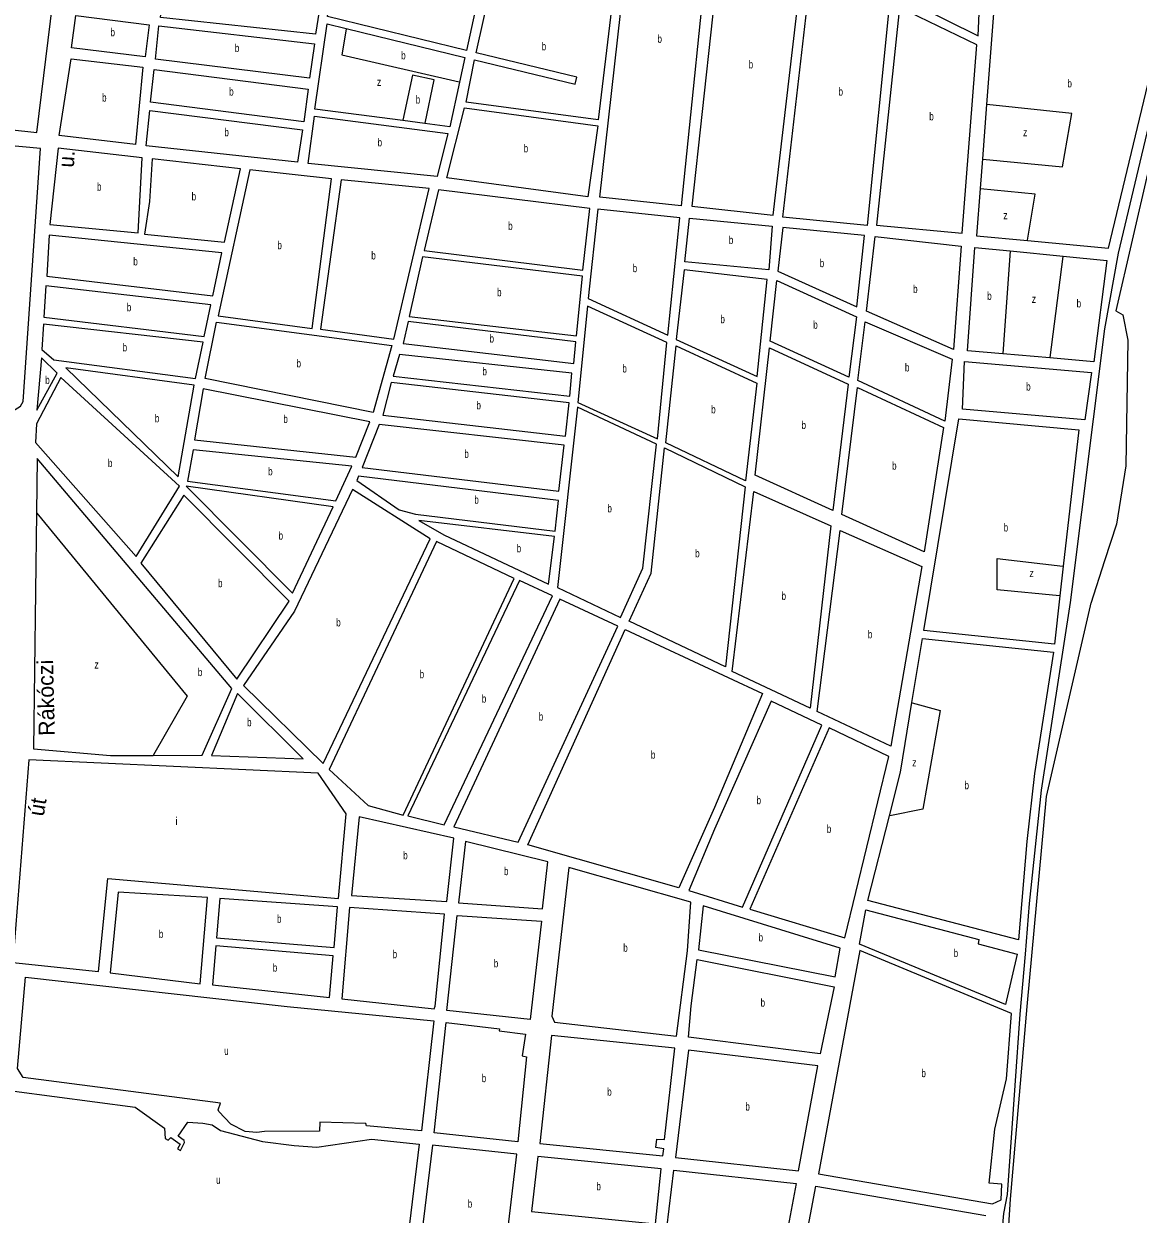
# Model space of a CAD drawing. Extents: x 639657 to 671642, y 222838 to 252123.
# Drawn here: x 650137 to 651529, y 247740 to 249227 of the extents above; entities that cross this region are included whole.
import ezdxf
from ezdxf.enums import TextEntityAlignment as Align

# ---------------------------------------------------------------- set-up
doc = ezdxf.new("R2010")
doc.units = 0
doc.header["$LTSCALE"] = 4
for name, color, linetype, lineweight in [('1', 7, 'Continuous', 13), ('21', 7, 'Continuous', 13), ('5', 7, 'Continuous', 13)]:
    doc.layers.add(name, color=color, linetype=linetype, lineweight=lineweight)
doc.layers.add('22', color=7, linetype='Continuous')
doc.layers.add('7', color=7, linetype='Continuous')

msp = doc.modelspace()

# ---------------------------------------------------------------- linework, layer by layer
at = {"layer": '1'}
msp.add_line((651444.61, 248504.2), (651487.74, 248846.15), dxfattribs=at)
for points in [[(651487.74, 248846.15), (651504.543, 248940.788), (651565.574, 249195.926), (651599.36, 249331.127), (651621.156, 249503.4), (651622.609, 249650.231), (651621.545, 249811.121), (651629.877, 249822.504)], [(651356.83, 249348.91), (651339.856, 249126.621), (651334.656, 249058.524), (651331.824, 249021.434)], [(651391.051, 248956.455), (651492.1, 248946.95), (651582.89, 249325.08), (651356.83, 249348.91)], [(650610.405, 249106.432), (650500.61, 249120.9), (650516.04, 249227.17), (650539.752, 249221.368)], [(650539.752, 249221.368), (650687.7, 249185.17), (650681.155, 249154.642), (650669.16, 249098.69)], [(650669.16, 249098.69), (650638.03, 249102.792), (650610.405, 249106.432)], [(651331.824, 249021.434), (651327.32, 248962.45), (651391.051, 248956.455)], [(651315.99, 248818.85), (651325.07, 248948.04), (651369.383, 248943.652), (651435.406, 248937.115)], [(651435.406, 248937.115), (651490.29, 248931.68), (651473.88, 248805.23), (651418.959, 248809.968), (651360.254, 248815.032), (651315.99, 248818.85)], [(650396.77, 248396.87), (650153.53, 248684.44), (650152.694, 248616.546)], [(650152.694, 248616.546), (650149.06, 248321.57), (650245.04, 248313.08), (650298.467, 248313.275)], [(651247.888, 246827.725), (651255.88, 246885.876), (651260.24, 246945.481), (651280.583, 247043.611), (651285.669, 247075.594), (651301.653, 247218.79), (651310.372, 247300.202), (651317.637, 247375.798), (651335.075, 247468.839), (651351.059, 247622.939), (651361.23, 247740.695), (651365.953, 247764.683), (651375.398, 247900.611), (651381.937, 247990.018), (651388.476, 248064.888), (651393.562, 248128.127), (651408.456, 248269.87), (651444.61, 248504.2)], [(651246.566, 248379.186), (651259.69, 248459.39), (651423.6, 248442.37), (651399.81, 248290.48), (651390.12, 248205.73), (651379.84, 248082.73)], [(650298.467, 248313.275), (650359.76, 248313.5), (650396.77, 248396.87)], [(651218.512, 248237.814), (651232.37, 248292.43), (651246.566, 248379.186)], [(651379.84, 248082.73), (651191.67, 248132.02), (651218.512, 248237.814)], [(650124.94, 247893.8), (650275.99, 247873.69), (650312.51, 247847.64), (650313.58, 247834.73), (650317.23, 247832.36), (650320.45, 247836.02), (650332.05, 247827.62), (650328.83, 247821.6), (650332.48, 247819.66), (650337.64, 247829.55), (650337.21, 247831.92), (650329.69, 247837.3), (650341.94, 247855.15), (650360.42, 247853.63), (650372.02, 247851.68), (650382.76, 247844.79), (650435.19, 247830.77), (650474.5, 247826.01), (650502.86, 247823.84), (650571.18, 247833.9), (650630.9, 247827.4), (650613.25, 247683.29)], [(651098.6, 247626.59), (651126.52, 247775.14), (651338.93, 247738.48)]]:
    msp.add_lwpolyline(points, dxfattribs=at)
for points in [[(650153.07, 249091.57), (650207.34, 249533.16), (650185.06, 249506.86), (650118.23, 249349.77), (650084.37, 249099.05)], [(650958.27, 248999.95), (650856.68, 249010.84), (650901.05, 249407.43), (650995.13, 249361.78)], [(651336.46, 249371.31), (651244.84, 249417.44), (651209.76, 249271.97), (651329.18, 249212.52)], [(650971.59, 248999.45), (651073.38, 248988.45), (651110.31, 249305.58), (651010.3, 249354.87)], [(650689.9, 249193.97), (650516.31, 249236.41), (650529.28, 249327.22), (650709.54, 249284.53)], [(651121.51, 249300.08), (651218.71, 249253.56), (651190.47, 248975.38), (651085.21, 248985.75)], [(650501.14, 249214.58), (650307.67, 249235.21), (650312.67, 249285.24), (650508.93, 249261.8)], [(650854.44, 249107.32), (650689.53, 249129.52), (650700.15, 249182.31), (650825.9, 249151.96), (650827.67, 249160.76), (650702.13, 249191.32), (650721.98, 249281.24), (650871.34, 249246.03)], [(651231, 249247.64), (651202.49, 248975.9), (651309.26, 248965.97), (651327.77, 249201.12)], [(650288.48, 249186.12), (650196.59, 249197.37), (650201.97, 249237.73), (650293.43, 249226.05)], [(650493.95, 249159.4), (650301.36, 249183.25), (650305.46, 249224.91), (650500.21, 249202.55)], [(650276.26, 249076.61), (650181.14, 249087.89), (650196.08, 249183.84), (650285.61, 249173.03)], [(650486.55, 249105.08), (650295.03, 249129.36), (650299.56, 249170.37), (650491.94, 249145.88)], [(650841.64, 249011.35), (650665.36, 249035.11), (650687.34, 249122.22), (650854.18, 249099.8)], [(650478.96, 249054.64), (650289.78, 249074.82), (650294.12, 249119.27), (650485.21, 249094.99)], [(650653.33, 249036.47), (650492.06, 249053.06), (650500.13, 249112.1), (650666.75, 249090.32)], [(650136.108, 248755.631), (650157.499, 249071.567), (650085.11, 249078.42), (650057.74, 248836.45), (650074.31, 248803.92), (650088.57, 248781.06), (650111.154, 248749.358), (650117.986, 248745.534), (650125.807, 248745.639), (650132.527, 248749.64)], [(650284.59, 249059.9), (650179.82, 249071.87), (650169.39, 248976.76), (650279.54, 248966.04)], [(650407.61, 249046.1), (650297.044, 249058.822), (650293.94, 249005.49), (650287.69, 248964.7), (650387.54, 248954.69)], [(650521.2, 249033.86), (650419.2, 249044.75), (650379.49, 248862.57), (650496.92, 248846.87)], [(650643.16, 249021.57), (650533.22, 249032.5), (650507.44, 248845.95), (650599.33, 248833.4)], [(650843.92, 248996.81), (650654.85, 249019.999), (650637.13, 248944.05), (650835.31, 248919.73)], [(650956.66, 248985.01), (650854.253, 248995.888), (650841.98, 248884.03), (650941.64, 248838.35)], [(650968.69, 248984.51), (651071.77, 248974.48), (651067.91, 248920.1), (650963.01, 248930.18)], [(651085.09, 248973.07), (651079.09, 248918.25), (651177.75, 248873.66), (651187.35, 248962.89)], [(650384.24, 248941.39), (650168.463, 248963.482), (650165.37, 248911.9), (650373.19, 248887.52)], [(651189.81, 248868.17), (651200.67, 248961.49), (651308.1, 248949.42), (651298.37, 248820.65)], [(650835.05, 248912.21), (650635.188, 248936.275), (650618.18, 248861.65), (650827.32, 248837.7)], [(650952.13, 248833.13), (651053.29, 248786.78), (651065.86, 248908.05), (650961.87, 248919.88)], [(650370.33, 248876.37), (650164.44, 248899.87), (650161.85, 248860.79), (650362.15, 248836.67)], [(651069.26, 248830.95), (651077.89, 248906.85), (651177.42, 248861.2), (651167.91, 248785.93)], [(650928.64, 248708.86), (650940.119, 248829.092), (650841.07, 248874.58), (650829.2, 248754.11)], [(650377.73, 248854.63), (650596.49, 248825.47), (650573.23, 248741.59), (650363.36, 248784.02)], [(650826.42, 248830.19), (650617.07, 248855.43), (650610.9, 248827.75), (650823.9, 248802.91)], [(651179.11, 248781.72), (651188.2, 248855.05), (651296.97, 248808.18), (651287.9, 248730.98)], [(650360.82, 248829.59), (650161.37, 248852.19), (650159.26, 248820.62), (650174.44, 248807.43), (650351.32, 248784.09)], [(650952.09, 248824.96), (651052.92, 248778.4), (651038.63, 248656.26), (650938.92, 248703.86)], [(650178.64, 248791.08), (650158.77, 248809.89), (650153.24, 248744.82)], [(650821.46, 248790.68), (650606.31, 248814.24), (650598.2, 248787), (650818.93, 248762.12)], [(651147.73, 248619.48), (651050.59, 248663.22), (651068.68, 248822.56), (651166.91, 248777.12)], [(650349.77, 248775.94), (650189.42, 248797.68), (650329.56, 248661.32)], [(651462.63, 248732.74), (651309.68, 248745.97), (651312.44, 248805.51), (651471.19, 248791.89)], [(650331.43, 248649.71), (650182.9, 248785.47), (650152.71, 248727.63), (650151.29, 248704.44), (650276.99, 248561.71)], [(650569.08, 248730.01), (650360.92, 248771.15), (650350.24, 248707.61), (650551.64, 248686.06)], [(650813.49, 248712.3), (650818.454, 248753.692), (650595.79, 248779.06), (650585.46, 248738.3)], [(651261.88, 248567.49), (651158.93, 248614.41), (651178.53, 248772.91), (651286.03, 248723.02)], [(650927.31, 248701.99), (650828.822, 248748.491), (650803.58, 248523.06), (650882.43, 248485.44), (650910.51, 248547.17)], [(650812.13, 248700.92), (650580.66, 248726.72), (650559.51, 248672.91), (650805.35, 248643.38)], [(651424.6, 248452.26), (651261.55, 248469.5), (651305.05, 248733.9), (651455, 248720.22), (651435.648, 248549.643), (651431.448, 248512.624)], [(650546.84, 248674.49), (650348.411, 248694.944), (650341.35, 248656.1), (650526.83, 248631.41)], [(650937.38, 248697.42), (651038.08, 248649.01), (651013.79, 248424.05), (650893.36, 248480.87), (650920.79, 248541.09)], [(650804.86, 248631.78), (650555.15, 248661.98), (650552.97, 248656.83), (650606.04, 248620.22), (650626.42, 248614.52), (650800.77, 248593.55)], [(650472.66, 248516.12), (650523.35, 248623.91), (650339.81, 248649.66)], [(650468.52, 248506.05), (650336.95, 248638.5), (650283.18, 248553.29), (650402.86, 248408.44)], [(650510.95, 248303.19), (650644.447, 248583.81), (650547.32, 248645.69), (650474.89, 248493.34), (650411.19, 248400.44)], [(651119.56, 248372.41), (651021.78, 248418.09), (651048.86, 248642.86), (651145.14, 248599.96)], [(650792.65, 248527.21), (650799.917, 248586.633), (650630.46, 248606.76), (650661.51, 248588.75)], [(651220.16, 248324.81), (651127.97, 248368.17), (651156.77, 248594.46), (651258.86, 248549.45)], [(650610.69, 248238.8), (650749.421, 248534.372), (650652.65, 248580.64), (650518.21, 248295.84), (650567.15, 248250.65)], [(650662.18, 248226.69), (650797.425, 248512.842), (650756.36, 248531.71), (650616.7, 248237.69)], [(650754.44, 248204.89), (650878.93, 248474.93), (650806.72, 248508.65), (650674.2, 248224.04)], [(650888.36, 248470.58), (651059.97, 248390.44), (650999.83, 248248.37), (650955.22, 248147.67), (650766.46, 248201.6)], [(650485.85, 248308.92), (650403.951, 248390.48), (650371.15, 248313)], [(650967.66, 248144.37), (651035.07, 248123.76), (651134.1, 248351.24), (651070.78, 248380.85), (651000.03, 248221.07)], [(651217.85, 248311.88), (651143.32, 248347.85), (651043.87, 248121.02), (651162.82, 248085.17)], [(650529.94, 248134.61), (650539.8, 248240.06), (650504.43, 248291.19), (650142.97, 248307.64), (650123.22, 248054.41), (650229.92, 248043.06), (650241.77, 248159.46)], [(650665.27, 248130.62), (650674.12, 248209.65), (650555.89, 248236.32), (650546.07, 248138.39)], [(650791.47, 248180.19), (650688.871, 248205.712), (650679.87, 248129.25), (650785.11, 248121.56)], [(650965.97, 248069.03), (650970.46, 248129.837), (650817.86, 248173.37), (650796.79, 247987.53), (650800.01, 247979.79), (650952.461, 247962.477)], [(650357.01, 248027.94), (650366.45, 248135.54), (650254.78, 248142.41), (650244.73, 248041.69)], [(650524.42, 248073.4), (650528.763, 248124.093), (650381.91, 248134.6), (650377.76, 248085.41)], [(650534.14, 248009.31), (650649.63, 247996.46), (650650.733, 247999.768), (650662.6, 248114.95), (650543.84, 248123.36)], [(650665.32, 247994.73), (650678.27, 248113.36), (650783.51, 248106.31), (650769.72, 247983.46)], [(650979.69, 248070.38), (651150.73, 248036.5), (651156.92, 248072.23), (650985.6, 248125.15)], [(651378.03, 248065.09), (651363.66, 248002.23), (651180.9, 248077.57), (651188.97, 248120.4), (651330.25, 248083.21), (651329.43, 248077.83)], [(650518.89, 248010.9), (650523.528, 248062.658), (650376.84, 248075.32), (650372.47, 248026.56)], [(651364.67, 247908.95), (651370.95, 247990.9), (651181.38, 248069.62), (651129.72, 247790.62), (651347.08, 247752.89), (651358.24, 247757.85), (651359.07, 247777.41), (651342.95, 247778.68), (651350.15, 247846.17)], [(651149.31, 248024.02), (651131.86, 247940.42), (650967.34, 247961.38), (650970.89, 248000.38), (650978.33, 248058.36)], [(650465.8, 247999.5), (650649.2, 247981.62), (650633.7, 247844.18), (650565.17, 247850.25), (650564.1, 247853.48), (650506.52, 247854.81), (650506.09, 247843.84), (650437.55, 247843.25), (650428.1, 247841.96), (650413.27, 247843.48), (650395.66, 247852.31), (650380.41, 247868.45), (650379.55, 247870.39), (650382.56, 247878.78), (650136.12, 247911), (650128.82, 247921.97), (650138.82, 248036.13)], [(650730.83, 247969.08), (650763.7, 247964.97), (650759.61, 247937.87), (650764.77, 247936.58), (650754, 247830.54), (650649.6, 247841.8), (650664.45, 247979.46), (650731.26, 247971.45)], [(650937.24, 247833.19), (650950.37, 247947.41), (650796.14, 247963.44), (650781.71, 247828.15), (650935.3, 247812.76), (650936.38, 247821.58), (650926.49, 247823.52), (650928, 247833.63)], [(650951.19, 247810.81), (651104.79, 247794.23), (651129.08, 247925.59), (650967.34, 247944.81)], [(650735.7, 247670.29), (650752.92, 247814.83), (650647.66, 247826.1), (650630, 247682.41)], [(650933.15, 247796.63), (650779.13, 247812.02), (650771.16, 247743.19), (650926.04, 247727.79)], [(650949.26, 247795.11), (651102.01, 247778.54), (651074.3, 247631.71), (650931.6, 247650.12)]]:
    msp.add_lwpolyline(points, close=True, dxfattribs=at)
at = {"layer": '21'}
for points in [[(650539.752, 249221.368), (650539.667, 249220.868), (650534.166, 249188.635), (650680.655, 249154.758), (650681.155, 249154.642)], [(650638.03, 249102.792), (650638.135, 249103.292), (650649.525, 249157.423), (650622.681, 249163.229), (650610.513, 249106.932), (650610.405, 249106.432)], [(651334.656, 249058.524), (651335.156, 249058.474), (651434.815, 249048.579), (651446.423, 249115.359), (651340.356, 249126.568), (651339.856, 249126.621)], [(651391.051, 248956.455), (651391.134, 248956.955), (651400.715, 249014.464), (651332.324, 249021.383), (651331.824, 249021.434)], [(651369.383, 248943.652), (651369.348, 248943.152), (651360.289, 248815.532), (651360.254, 248815.032)], [(651435.406, 248937.115), (651435.341, 248936.615), (651419.024, 248810.468), (651418.959, 248809.968)], [(650152.694, 248616.546), (650153.105, 248616.045), (650341.08, 248387.321), (650298.755, 248313.776), (650298.467, 248313.275)], [(651431.448, 248512.624), (651430.948, 248512.672), (651353.192, 248520.151), (651353.192, 248559.348), (651435.148, 248549.702), (651435.648, 248549.643)], [(651246.566, 248379.186), (651247.066, 248379.05), (651281.911, 248369.541), (651260.145, 248246.144), (651219.013, 248237.914), (651218.512, 248237.814)]]:
    msp.add_lwpolyline(points, dxfattribs=at)
at = {"layer": '5'}
for p, q in [((651580.23, 249210.88), (651501.41, 248868.68)), ((651501.41, 248868.68), (651510.25, 248863.81)), ((651510.25, 248863.81), (651516.51, 248832.28)), ((651516.51, 248832.28), (651514.09, 248675.2)), ((651514.09, 248675.2), (651502.2, 248602.26)), ((651502.2, 248602.26), (651487.321, 248556.218)), ((651487.321, 248556.218), (651487.321, 248556.217)), ((651414.16, 248261.85), (651390.32, 247999.47)), ((651390.32, 247999.47), (651369.42, 247758.94)), ((651369.42, 247758.94), (651355.38, 247530.91))]:
    msp.add_line(p, q, dxfattribs=at)
for points in [[(651487.321, 248556.217), (651470.162, 248503.119), (651469.9, 248502.31)], [(651469.9, 248502.31), (651469.435, 248500.306), (651414.16, 248261.85)]]:
    msp.add_lwpolyline(points, dxfattribs=at)

# ---------------------------------------------------------------- texts
at = {"layer": '22', "width": 0.95}
msp.add_text('u.', height=20, rotation=86.13, dxfattribs=at).set_placement((650199.987, 249057.97), align=Align.CENTER)
at = {"layer": '22'}
for s, rotation, p in [('Rákóczi', 91.324, (650174.48, 248385.501)), ('út', 80.38, (650163.416, 248247.206))]:
    msp.add_text(s, height=20, rotation=rotation, dxfattribs=at).set_placement(p, align=Align.CENTER)
at = {"layer": '7'}
for s, width, p in [('b', 0.75, (650245.105, 249211.925)), ('b', 0.75, (650928.641, 249203.69)), ('b', 0.75, (650400.469, 249192.155)), ('b', 0.75, (650783.909, 249194.28)), ('b', 0.75, (650608.34, 249182.923)), ('b', 0.75, (651042.53, 249171.66)), ('z', 0.8, (650578.134, 249149.865)), ('b', 0.75, (651440.92, 249147.93)), ('b', 0.75, (650234.595, 249130.225)), ('b', 0.75, (650393.408, 249137.725)), ('b', 0.75, (650626.478, 249127.757)), ('b', 0.75, (651154.856, 249137.73)), ('b', 0.75, (651268.285, 249106.805)), ('b', 0.75, (650387.465, 249086.955)), ('z', 0.8, (651385.471, 249086.98)), ('b', 0.75, (650578.858, 249074.285)), ('b', 0.75, (650761.426, 249066.785)), ('b', 0.75, (650228.202, 249018.955)), ('b', 0.75, (650346.493, 249006.756)), ('z', 0.8, (651360.803, 248983.181)), ('b', 0.75, (650742.031, 248969.864)), ('b', 0.75, (651017.76, 248952.305)), ('b', 0.75, (650453.7, 248945.81)), ('b', 0.75, (650570.99, 248932.95)), ('b', 0.75, (650273.583, 248925.501)), ('b', 0.75, (651131.374, 248923.365)), ('b', 0.75, (650897.659, 248917.119)), ('b', 0.75, (651248.083, 248891.07)), ('b', 0.75, (650728.194, 248886.987)), ('b', 0.75, (651340.654, 248882.442)), ('z', 0.8, (651396.354, 248878.657)), ('b', 0.75, (650265.503, 248868.27)), ('b', 0.75, (651452.386, 248873.006)), ('b', 0.75, (651007.293, 248853.33)), ('b', 0.75, (651123.282, 248846.39)), ('b', 0.75, (650718.771, 248829.17)), ('b', 0.75, (650260.272, 248818.14)), ('b', 0.75, (650477.565, 248798.11)), ('b', 0.75, (650709.895, 248788.18)), ('b', 0.75, (650884.728, 248791.72)), ('b', 0.75, (651237.849, 248793.015)), ('b', 0.75, (650163.555, 248777.355)), ('b', 0.75, (651389.324, 248769.125)), ('b', 0.75, (650702.412, 248745.68)), ('b', 0.75, (650995.708, 248740.61)), ('b', 0.75, (650300.536, 248729.5)), ('b', 0.75, (650461.146, 248728.605)), ('b', 0.75, (651108.618, 248721.02)), ('b', 0.75, (650687.271, 248685.05)), ('b', 0.75, (650241.881, 248673.59)), ('b', 0.75, (651221.829, 248670.2)), ('b', 0.75, (650442.111, 248663.177)), ('b', 0.75, (650699.767, 248627.765)), ('b', 0.75, (650866.089, 248616.965)), ('b', 0.75, (651361.229, 248593.08)), ('b', 0.75, (650455.147, 248582.89)), ('b', 0.75, (650752.702, 248566.985)), ('b', 0.75, (650975.712, 248560.735)), ('z', 0.8, (651393.452, 248536.049)), ('b', 0.75, (650379.517, 248523.47)), ('b', 0.75, (651083.665, 248507.635)), ('b', 0.75, (650527.174, 248474.44)), ('b', 0.75, (651191.499, 248459.635)), ('z', 0.8, (650225.003, 248421.706)), ('b', 0.75, (650354.255, 248412.382)), ('b', 0.75, (650631.44, 248409.72)), ('b', 0.75, (650709.089, 248379.2)), ('b', 0.75, (650780.23, 248356.77)), ('b', 0.75, (650415.794, 248349.7)), ('b', 0.75, (650920.369, 248309.125)), ('z', 0.8, (651246.895, 248299.417)), ('b', 0.75, (651312.269, 248271.06)), ('b', 0.75, (651052.445, 248252.305)), ('b', 0.75, (651140.218, 248216.51)), ('b', 0.75, (650610.889, 248183.47)), ('b', 0.75, (650736.796, 248163.636)), ('b', 0.75, (650453.185, 248104)), ('b', 0.75, (650305.55, 248085.175)), ('b', 0.75, (651054.956, 248080.825)), ('b', 0.75, (650597.686, 248059.91)), ('b', 0.75, (650885.867, 248067.923)), ('b', 0.75, (651298.749, 248061.315)), ('b', 0.75, (650447.865, 248043.11)), ('b', 0.75, (650724.095, 248048.41)), ('b', 0.75, (651057.484, 247999.39)), ('u', 0.7, (650387.357, 247939.045)), ('b', 0.75, (651258.452, 247911.255)), ('b', 0.75, (650708.99, 247905)), ('b', 0.75, (650865.828, 247888.1)), ('b', 0.75, (651038.489, 247869.52)), ('u', 0.7, (650377.2, 247777.903)), ('b', 0.75, (650852.322, 247769.905)), ('b', 0.75, (650691.533, 247748.195))]:
    msp.add_text(s, height=10, dxfattribs=dict(at, width=width)).set_placement(p)
msp.add_text('i', height=10, dxfattribs=at).set_placement((650325.946, 248226.16))

doc.saveas('drawing.dxf')
